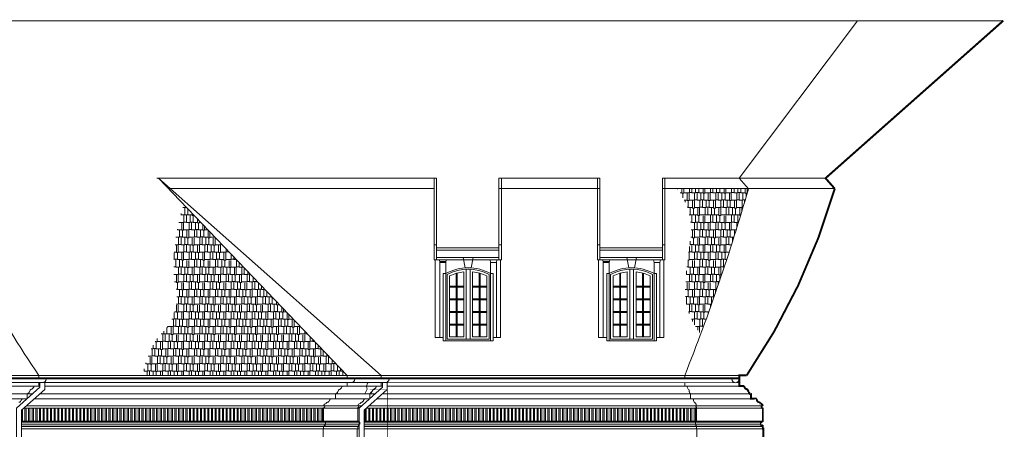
# Model space of a CAD drawing. Header units: millimetres. Extents: x 402 to 79005, y -7782 to 89952.
# Tile 360 of 423: x 42850 to 44868, y 31235 to 32074. Entities that reach past the tile are written whole.
import ezdxf

# ---------------------------------------------------------------- set-up
doc = ezdxf.new("R2010")
doc.units = ezdxf.units.MM
doc.header["$LTSCALE"] = 10
doc.layers.get('0').update_dxf_attribs({"lineweight": 0})
for name, color, linetype, lineweight in [('kreski', 8, 'Continuous', 5), ('okna', 7, 'Continuous', 5), ('ubytki', 8, 'Continuous', 5)]:
    doc.layers.add(name, color=color, linetype=linetype, lineweight=lineweight)
pattern_1 = [(90, (40617.8744, 31769.518), (-7.5, 1e-15), []), (90, (40620.3744, 31772.018), (-7.5, 1e-15), [])]
pattern_2 = [(0, (51460.505, 19680.17), (32.385, 15.24), [7.62, -6.35, 8.89, -3.81, 11.43, -5.08]), (0, (51468.125, 19680.806), (32.385, 15.24), [6.35, -24.13, 5.08, -7.62]), (0, (51483.365, 19679.218), (32.385, 15.24), [3.81, -39.37]), (90, (51460.505, 19680.171), (-10.795, 15.24), [14.605, -46.355]), (90, (51468.125, 19680.171), (-10.795, 15.24), [14.2875, -46.6725]), (90, (51474.475, 19680.171), (-10.795, 15.24), [13.335, -47.625]), (90, (51483.365, 19679.218), (-10.795, 15.24), [14.605, -46.355]), (90, (51487.175, 19679.218), (-10.795, 15.24), [14.605, -46.355]), (90, (51498.605, 19680.171), (-10.795, 15.24), [13.97, -46.99])]

# ---------------------------------------------------------------- blocks, each defined once
blk = doc.blocks.new('luk-02')
for p, q in [((3, 326.2), (-2, 326.2)), ((-2, 326.2), (-2, 189.8)), ((3, 189.8), (3, 326.2)), ((131, 189.8), (131, 326.2)), ((131, 326.2), (136, 326.2)), ((136, 326.2), (136, 189.8)), ((-2, 189.8), (3, 189.8)), ((136, 189.8), (131, 189.8))]:
    blk.add_line(p, q)
at = {"color": 8}
for p, q in [((3, 163.8), (3, 178.8)), ((3, 178.8), (131, 178.8)), ((131, 163.8), (3, 163.8)), ((60, 142.8), (56, 163.8)), ((72, 142.8), (76, 163.8)), ((131, 178.8), (131, 163.8)), ((3, 158.8), (131, 158.8)), ((60, 142.8), (72, 142.8)), ((57, 134.3), (57, 1.2)), ((75, 134.3), (75, 1.2))]:
    blk.add_line(p, q, dxfattribs=at)
for points in [[(0, 158.8), (-2, 158.8), (-2, 189.8), (3, 189.8), (3, 183.8), (131, 183.8), (131, 189.8), (136, 189.8), (136, 158.8), (133, 158.8)], [(15, 0), (0, 0), (0, 158.8)], [(117, 0), (134, 0), (134, 158.8)], [(20, 130.9), (20, -6.8), (112, -6.8), (112, 130.9)]]:
    blk.add_lwpolyline(points)
for points in [[(3, 189.8), (-2, 189.8), (-2, 158.8), (3, 158.8)], [(136, 158.8), (131, 158.8), (131, 189.8), (136, 189.8)]]:
    blk.add_lwpolyline(points, close=True)
for points in [[(21, 158.8), (20, 153.8), (8, 153.8), (7, 158.8)], [(15, 0), (8, 0), (8, 153.8), (20, 153.8), (20, 0)], [(125, 158.8), (124, 153.8), (112, 153.8), (111, 158.8)], [(117, 0), (124, 0), (124, 155.9), (112, 155.9), (112, 0)], [(112, 153.8), (112, 0)], [(20, 130.9), (20, 0)], [(23, 129.1), (23, -3.8), (109, -3.8), (109, 129.1)], [(28, 126), (28, 1.2), (57, 1.2)], [(43.5, 131.8), (43.5, 1.2), (41.5, 1.2), (41.5, 131.3)], [(62, 139.7), (62, -3.8), (70, -3.8), (70, 139.7)], [(75, 1.2), (104, 1.2), (104, 126)], [(88.5, 131.8), (88.5, 1.2), (90.5, 1.2), (90.5, 131.3)]]:
    blk.add_lwpolyline(points, dxfattribs=at)
for points in [[(20, 130.9), (15, 130.9), (15, -6.8), (20, -6.8)], [(117, 130.9), (112, 130.9), (112, -6.8), (117, -6.8)], [(28, 103.2), (57, 103.2), (57, 105.2), (28, 105.2)], [(75, 103.2), (104, 103.2), (104, 105.2), (75, 105.2)], [(28, 77.2), (57, 77.2), (57, 79.2), (28, 79.2)], [(75, 77.2), (104, 77.2), (104, 79.2), (75, 79.2)], [(28, 51.2), (57, 51.2), (57, 53.2), (28, 53.2)], [(75, 51.2), (104, 51.2), (104, 53.2), (75, 53.2)], [(28, 25.2), (57, 25.2), (57, 27.2), (28, 27.2)], [(75, 25.2), (104, 25.2), (104, 27.2), (75, 27.2)]]:
    blk.add_lwpolyline(points, close=True, dxfattribs=at)
blk.add_arc((66, 48.2), 94.6, 60.9078, 119.0922)
for radius, start, end in [(91.6, 62.0052, 117.9948), (86.6, 95.9647, 116.0247), (86.6, 63.9753, 84.0353)]:
    blk.add_arc((66, 48.2), radius, start, end, dxfattribs=at)
blk = doc.blocks.new('gz1')
blk.add_lwpolyline([(49.1, 104.3), (49.1, 109.2)])
blk.add_lwpolyline([(0, 0), (1, 0), (1, 4.5), (1.5, 4.5), (1.5, 5.5), (2, 5.5, -0.274437), (3.2, 7.2, 0.319831), (4.5, 9), (5, 9), (5, 13.5), (1, 15.5), (1, 42.3), (1.5, 42.3), (1.5, 43.3, 1), (1.5, 46.8, -0.414214), (6, 51.3), (6, 51.8), (6.5, 51.8, -0.414214), (8.5, 53.8), (8.5, 54.3, 0.414214), (13, 58.8), (13.5, 58.8, -0.414214), (15.5, 60.8), (15.5, 61.3), (25.5, 61.3), (25.5, 71.3), (26.5, 71.3), (26.5, 72.2, 0.414214), (29.5, 75.3), (30.5, 75.3, -0.319808), (34.8, 81.3, 0.319831), (39.1, 87.3), (49.1, 87.3), (49.1, 94.3)], format="xyb")

msp = doc.modelspace()

# ---------------------------------------------------------------- hatches: boundary and pattern name
h = msp.add_hatch()
h.set_pattern_fill('AR-RSHKE', color=256, scale=0.05, style=0)
h.set_pattern_definition(pattern_2)
h.paths.add_polyline_path([(44343.89, 31728), (44343.88, 31728.01), (44198.04, 31728.01, -0.2125797), (44222.9, 31610.4, 0.0189888), (44214.84, 31530.72, 0.2001983), (44246.06, 31430.51, 0.0192481)])
h = msp.add_hatch()
h.set_pattern_fill('AR-RSHKE', color=256, scale=0.05, style=0)
h.set_pattern_definition(pattern_2)
h.paths.add_polyline_path([(43186.34, 31695.43, 0.0975029), (43166.71, 31538.98, -0.2993433), (43134.5, 31425.17, 0.1149068), (43102.6, 31345.43), (43520.94, 31345.43), (43520.94, 31345.43)])
at = {"layer": 'kreski'}
h = msp.add_hatch(dxfattribs=at)
h.set_pattern_fill('ANSI32', color=8, scale=20, angle=45, style=0)
h.set_pattern_definition(pattern_1)
h.paths.add_polyline_path([(43472.85, 31278.39), (42858.4, 31278.39), (42853.54, 31274.02), (42853.54, 31251.69), (43472.85, 31251.69)])
h = msp.add_hatch(dxfattribs=at)
h.set_pattern_fill('ANSI32', color=8, scale=20, angle=45, style=0)
h.set_pattern_definition(pattern_1)
h.paths.add_polyline_path([(44237.36, 31278.39), (43603.47, 31278.39), (43603.47, 31251.69), (44237.36, 31251.69)])
h.paths.add_polyline_path([(43603.47, 31278.39), (43560.75, 31278.39), (43555.88, 31274.02), (43555.88, 31251.69), (43603.47, 31251.69)])

# ---------------------------------------------------------------- linework, layer by layer
for p, q in [((43699.32, 31749.44), (43130.7, 31749.44)), ((43520.94, 31345.43), (43134.7, 31749.44)), ((43832.32, 31749.44), (44039.36, 31749.44)), ((44167.36, 31749.44), (44501.85, 31749.44)), ((43699.32, 31728.01), (43154.9, 31728.01)), ((43832.32, 31728.01), (44039.36, 31728.01)), ((44167.36, 31728.01), (44520.82, 31728.01)), ((42888.93, 31345.43), (42888.93, 31340.3)), ((43520.94, 31340.51), (43520.94, 31345.43)), ((43590.94, 31340.51), (43590.94, 31345.43)), ((43599.47, 31330.51), (44325.25, 31330.49)), ((43608.99, 31340.51), (44325.25, 31340.51)), ((43608.99, 31338.03), (44307.89, 31338.03)), ((42875.78, 31307.47), (42678.33, 31307.47)), ((42891.1, 31323.51), (42685.39, 31323.51)), ((43578.12, 31307.47), (42890.73, 31307.47)), ((43593.44, 31323.51), (42901.1, 31323.51)), ((44347.83, 31307.47), (43593.07, 31307.47)), ((44325.25, 31323.51), (43603.44, 31323.51)), ((42864.66, 31297.47), (42673.79, 31297.47)), ((43567, 31297.47), (42879.61, 31297.47)), ((44348.83, 31297.47), (43581.96, 31297.47)), ((42858.4, 31278.39), (43545.88, 31278.39)), ((43550.89, 31282.97), (42863.5, 31282.97)), ((43560.75, 31278.39), (44373.33, 31278.39)), ((44372.83, 31282.97), (43565.84, 31282.97)), ((43545.88, 31251.69), (42853.54, 31251.69)), ((42853.54, 31249.69), (43545.88, 31249.69)), ((44373.33, 31251.69), (43555.88, 31251.69)), ((43555.88, 31249.69), (44369.33, 31249.69)), ((43545.88, 31245.19), (42853.54, 31245.19)), ((43545.88, 31241.69), (42853.54, 31241.69)), ((43545.88, 31240.69), (42853.54, 31240.69)), ((43545.88, 31236.19), (42853.54, 31236.19)), ((43472.85, 31236.19), (43541.86, 31236.19)), ((44369.33, 31245.19), (43555.88, 31245.19)), ((44372.83, 31241.69), (43555.88, 31241.69)), ((44372.83, 31240.69), (43555.88, 31240.69)), ((44373.33, 31236.19), (43555.88, 31236.19)), ((44237.86, 29959.41), (44237.86, 31236.19))]:
    msp.add_line(p, q)
at = {"color": 7}
for p, q in [((43590.94, 31345.43), (43134.7, 31749.44)), ((44325.25, 31345.43), (42680.32, 31345.43)), ((43541.86, 31236.19), (43541.86, 29950.2))]:
    msp.add_line(p, q, dxfattribs=at)
for points, format in [([(44866.36, 32072.23, 4, 4, 0), (44501.85, 31749.44, 4, 4, 0), (44520.82, 31728.01, 4, 4, -0.0792635), (44340.25, 31345.43, 4, 4, 0), (44325.25, 31345.43, 4, 4, 0), (44325.25, 31340.51, 4, 4, 0), (44325.25, 31323.51, 4, 4, 0), (44335.25, 31323.51, 4, 4, 0.3198306), (44339.57, 31317.46, 4, 4, -0.3198076), (44343.86, 31311.46, 4, 4, 0), (44344.86, 31311.46, 4, 4, 0.4142136), (44347.83, 31308.43, 4, 4, 0), (44347.83, 31307.47, 4, 4, 0), (44348.83, 31307.47, 4, 4, 0), (44348.83, 31297.47, 4, 4, 0), (44358.83, 31297.47, 4, 4, 0), (44358.83, 31296.97, 4, 4, -0.4142136), (44360.83, 31294.97, 4, 4, 0), (44361.33, 31294.97, 4, 4, 0.4142136), (44365.83, 31290.47, 4, 4, 0), (44365.83, 31289.97, 4, 4, -0.4142136), (44367.83, 31287.97, 4, 4, 0), (44368.33, 31287.97, 4, 4, 0), (44368.33, 31287.47, 4, 4, -0.4142136), (44372.83, 31282.97, 4, 4, 1), (44372.83, 31279.47, 4, 4, 0), (44372.83, 31278.47, 4, 4, 0), (44373.33, 31278.47, 4, 4, 0), (44373.33, 31251.69, 4, 4, 0), (44369.33, 31249.69, 4, 4, 0), (44369.33, 31245.19, 4, 4, 0), (44369.83, 31245.19, 4, 4, 0.3198306), (44371.09, 31243.43, 4, 4, -0.2744373), (44372.33, 31241.69, 4, 4, 0), (44372.83, 31241.69, 4, 4, 0), (44372.83, 31240.69, 4, 4, 0), (44373.33, 31240.69, 4, 4, 0), (44373.33, 31236.19, 4, 4, 0), (44374.33, 31236.19, 4, 4, 0), (44374.33, 30287.59, 4, 4, 0)], "xyseb"), ([(44567.53, 32072.23), (44324.91, 31749.43), (44343.89, 31728, -0.0248527), (44213.32, 31345.42)], "xyb"), ([(42896.47, 31330.51), (43529.47, 31330.51, 0.4142136), (43536.98, 31338.03), (42904.2, 31338.03)], "xyb"), ([(43471.85, 31236.19), (43472.85, 31236.19), (43472.85, 31240.69), (43473.35, 31240.69), (43473.35, 31241.69), (43473.85, 31241.69, -0.2744373), (43475.1, 31243.43, 0.3198306), (43476.35, 31245.19), (43476.85, 31245.19), (43476.85, 31249.69), (43472.85, 31251.69), (43472.85, 31278.47), (43473.35, 31278.47), (43473.35, 31279.47, 1), (43473.35, 31282.97, -0.4142136), (43477.85, 31287.47), (43477.85, 31287.97), (43478.35, 31287.97, -0.4142136), (43480.35, 31289.97), (43480.35, 31290.47, 0.4142136), (43484.85, 31294.97), (43485.35, 31294.97, -0.4142136), (43487.35, 31296.97), (43487.35, 31297.47), (43497.35, 31297.47), (43497.35, 31307.47), (43498.35, 31307.47), (43498.35, 31308.43, 0.4142136), (43501.33, 31311.46), (43502.33, 31311.46, -0.3198076), (43506.61, 31317.46, 0.3198306), (43510.94, 31323.51), (43520.94, 31323.51), (43520.94, 31330.51)], "xyb"), ([(43471.85, 30022.71), (43471.85, 31236.19), (43472.85, 31236.19), (43472.85, 31240.69), (43473.35, 31240.69), (43473.35, 31241.69), (43473.85, 31241.69, -0.2744373), (43475.1, 31243.43, 0.3198306), (43476.35, 31245.19), (43476.85, 31245.19), (43476.85, 31249.69), (43472.85, 31251.69), (43472.85, 31278.47), (43473.35, 31278.47), (43473.35, 31279.47, 1), (43473.35, 31282.97, -0.4142136), (43477.85, 31287.47), (43477.85, 31287.97), (43478.35, 31287.97, -0.4142136), (43480.35, 31289.97), (43480.35, 31290.47, 0.4142136), (43484.85, 31294.97), (43485.35, 31294.97, -0.4142136), (43487.35, 31296.97), (43487.35, 31297.47), (43497.35, 31297.47), (43497.35, 31307.47), (43498.35, 31307.47), (43498.35, 31308.43, 0.4142136), (43501.33, 31311.46), (43502.33, 31311.46, -0.3198076), (43506.61, 31317.46, 0.3198306), (43510.94, 31323.51), (43520.94, 31323.51), (43520.94, 31330.51)], "xyb"), ([(43529.47, 31330.51), (43599.47, 31330.51, 0.4142136), (43606.99, 31338.03), (43541.86, 31338.03)], "xyb")]:
    msp.add_lwpolyline(points, format=format)
for points in [[(44866.36, 32072.23), (40138.31, 32072.23)], [(42843.54, 30021.56), (42843.54, 31278.47), (42891.1, 31321.26), (42891.1, 31330.51)], [(42853.54, 29736.36), (42853.54, 31274.02), (42901.1, 31316.8), (42901.1, 31330.51)], [(42904.2, 31340.51), (43538.98, 31340.51), (43538.98, 31338.03), (42904.2, 31338.03)], [(43538.98, 31340.51), (43608.99, 31340.51), (43608.99, 31338.03), (43538.98, 31338.03)], [(43545.88, 29950.25), (43545.88, 31278.47), (43593.44, 31321.26), (43593.44, 31330.51)], [(43555.88, 29950.38), (43555.88, 31274.02), (43603.44, 31316.8), (43603.44, 31330.51)]]:
    msp.add_lwpolyline(points)
for points in [[(42760.09, 31340.51), (42905.98, 31340.51), (42905.98, 31338.03), (42760.09, 31338.03)], [(44325.25, 31340.51), (44307.89, 31340.51), (44307.89, 31338.02), (44325.25, 31338.02)]]:
    msp.add_lwpolyline(points, close=True)
msp.add_lwpolyline([(42760.09, 31330.51), (42896.47, 31330.51, 0.4142136), (42903.98, 31338.03), (42760.09, 31338.03)], format="xyb", close=True)
for points in [[(42848.35, 31290.47, 0.4142136), (42852.85, 31294.97), (42853.35, 31294.97, -0.4142136), (42855.35, 31296.97), (42855.35, 31297.47), (42865.35, 31297.47), (42865.35, 31307.47), (42866.35, 31307.47), (42866.35, 31308.43, 0.4142136), (42869.32, 31311.46), (42870.32, 31311.46, -0.3198076), (42874.61, 31317.46, 0.3198306), (42878.93, 31323.51), (42888.93, 31323.51), (42888.93, 31330.51)], [(43541.86, 31236.19), (43542.86, 31236.19), (43542.86, 31240.69), (43543.36, 31240.69), (43543.36, 31241.69), (43543.86, 31241.69, -0.2744373), (43545.1, 31243.43, 0.3198306), (43546.36, 31245.19), (43546.86, 31245.19), (43546.86, 31249.69), (43542.86, 31251.69), (43542.86, 31278.47), (43543.36, 31278.47), (43543.36, 31279.47, 1), (43543.36, 31282.97, -0.4142136), (43547.86, 31287.47), (43547.86, 31287.97), (43548.36, 31287.97, -0.4142136), (43550.36, 31289.97), (43550.36, 31290.47, 0.4142136), (43554.86, 31294.97), (43555.36, 31294.97, -0.4142136), (43557.36, 31296.97), (43557.36, 31297.47), (43567.36, 31297.47), (43567.36, 31307.47), (43568.36, 31307.47), (43568.36, 31308.43, 0.4142136), (43571.33, 31311.46), (43572.33, 31311.46, -0.3198076), (43576.62, 31317.46, 0.3198306), (43580.94, 31323.51), (43590.94, 31323.51), (43590.94, 31330.51)]]:
    msp.add_lwpolyline(points, format="xyb", dxfattribs=at)
at = {"color": 8, "const_width": 1}
msp.add_lwpolyline([(43567.36, 31315.74), (43603.47, 31315.92), (43603.47, 29628.21)], dxfattribs=at)
at = {"color": 7}
msp.add_arc((44230.73, 32268.6), 1628.69, 199.38491, 214.52837, dxfattribs=at)
msp.add_arc((44317.42, 31338.02), 7.54, 180, 0)
at = {"layer": 'ubytki', "color": 8}
msp.add_lwpolyline([(43567.36, 31307.47), (43557.59, 31307.47), (43562.2, 31317.13), (43560.66, 31322.34), (43563.12, 31329.4), (43564.47, 31330.51), (43590.94, 31330.51), (43590.94, 31323.51), (43580.94, 31323.51), (43579.75, 31319.79), (43574.03, 31315.77), (43572.33, 31311.46), (43571.33, 31311.46), (43568.36, 31308.43), (43568.36, 31307.47), (43567.36, 31307.47)], close=True, dxfattribs=at)

# ---------------------------------------------------------------- block references
at = {"color": 8, "xscale": -0.5}
msp.add_blockref('gz1', (44237.86, 31236.19), dxfattribs=at)
at = {"layer": 'okna', "xscale": -1}
for p in [(43835.32, 31423.21), (44170.36, 31423.21)]:
    msp.add_blockref('luk-02', p, dxfattribs=at)

doc.saveas('drawing.dxf')
